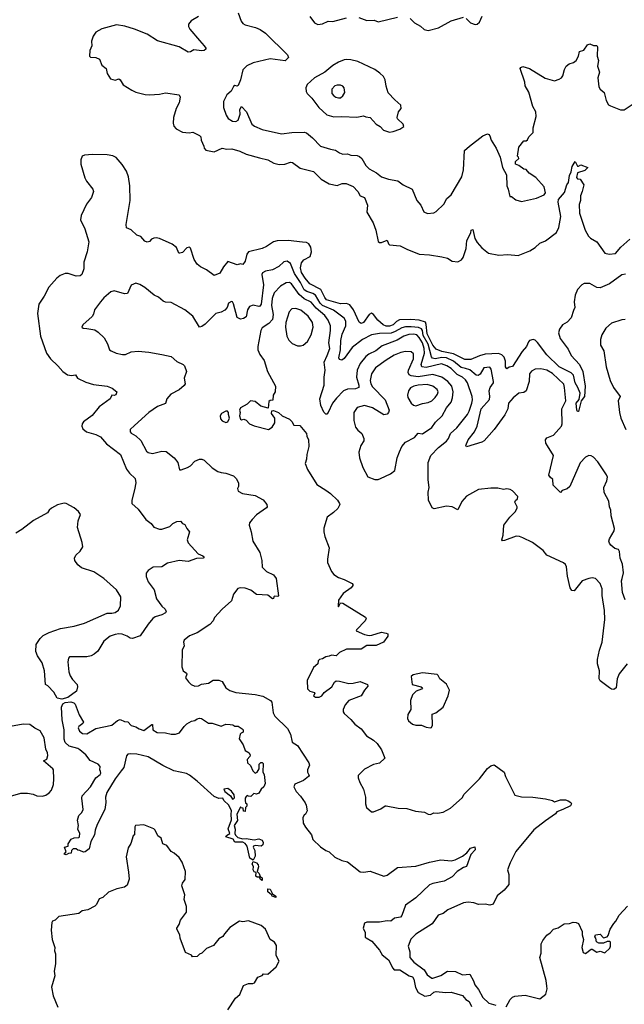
# Model space of a CAD drawing. Extents: x 2057697 to 2160550, y 827490 to 1016834.
# Tile 494 of 509: x 2119535 to 2124847, y 999395 to 1008045. Entities that reach past the tile are written whole.
import ezdxf

# ---------------------------------------------------------------- set-up
doc = ezdxf.new("R2010")
doc.units = 0

msp = doc.modelspace()

# ---------------------------------------------------------------- linework, layer by layer
at = {"layer": '0CON20XD'}
for points in [[(2121106.9, 1008073.1), (2121042, 1008035), (2121018.8, 1008005), (2121018, 1007985), (2121030.3, 1007960.3), (2121115, 1007863.3), (2121156.7, 1007815), (2121170, 1007795), (2121170, 1007785), (2121157, 1007773), (2121135, 1007770), (2121065, 1007780), (2121035, 1007762.2), (2121015, 1007760.6), (2120935, 1007806.7), (2120745, 1007858.5), (2120655, 1007916.8), (2120545, 1007962.7), (2120458.1, 1007988.1), (2120385, 1007999.5), (2120256.4, 1007963.6), (2120205, 1007934), (2120179.7, 1007900.3), (2120165.6, 1007855), (2120168.1, 1007815), (2120152.5, 1007775), (2120149.2, 1007725), (2120156.7, 1007715), (2120205, 1007713.7), (2120237, 1007697), (2120257.5, 1007645), (2120293.8, 1007615), (2120302.6, 1007572.6), (2120333.7, 1007523.7), (2120374.3, 1007514.3), (2120405, 1007526), (2120418.1, 1007515), (2120445, 1007471.2), (2120520, 1007425), (2120555, 1007409.2), (2120638.3, 1007388.3), (2120675, 1007384.4), (2120765, 1007390), (2120815, 1007400.8), (2120937.5, 1007385), (2120946.2, 1007365), (2120935.8, 1007315), (2120911.4, 1007265), (2120887.1, 1007185), (2120883.1, 1007135), (2120889.7, 1007109.7), (2120910, 1007085), (2120965, 1007055.6), (2121025, 1007050.5), (2121055, 1007055.6), (2121115, 1007027.5), (2121126, 1007015), (2121130, 1006985), (2121153.3, 1006935), (2121156.7, 1006915), (2121169.3, 1006899.3), (2121244.4, 1006884.4), (2121315, 1006914.6), (2121355, 1006907.9), (2121399.4, 1006909.4), (2121469.3, 1006889.3), (2121525, 1006863.8), (2121642.2, 1006832.2), (2121715, 1006812.5), (2121768.8, 1006785), (2121815, 1006771.4), (2121865, 1006775.6), (2121915, 1006792.2), (2121931.3, 1006791.3), (2122000.6, 1006740.6), (2122115, 1006710), (2122185, 1006643.5), (2122252.7, 1006602.7), (2122323, 1006587), (2122367.5, 1006605), (2122404.4, 1006604.4), (2122465, 1006579.2), (2122505.3, 1006535.3), (2122525, 1006497.5), (2122565, 1006482.5), (2122590, 1006415), (2122584.3, 1006354.3), (2122640.9, 1006260.9), (2122664.3, 1006195), (2122683.8, 1006095), (2122695, 1006088), (2122715, 1006087.5), (2122765, 1006108), (2122774.3, 1006075), (2122785, 1006067.8), (2122878.9, 1006058.9), (2122935, 1006027.5), (2123045, 1005986), (2123135, 1005980.4), (2123245, 1005962.3), (2123295, 1005948.8), (2123335, 1005923.1), (2123385, 1005918), (2123415.5, 1005934.5), (2123430.8, 1005955), (2123458.1, 1006035), (2123463.1, 1006105), (2123497.6, 1006172.4), (2123500.6, 1006195), (2123515, 1006200.8), (2123535, 1006122.5), (2123555, 1006086.7), (2123595, 1006041.2), (2123655, 1005993.8), (2123745, 1005975.8), (2123825, 1005981.4), (2123915, 1005972.9), (2124016.8, 1006013.2), (2124065, 1006044), (2124105, 1006082), (2124155, 1006101.4), (2124252.2, 1006175), (2124270.3, 1006220.3), (2124289.7, 1006315), (2124267, 1006443), (2124270, 1006465), (2124322.5, 1006527.5), (2124340.8, 1006595), (2124355.8, 1006615), (2124364.4, 1006675), (2124380.7, 1006709.3), (2124387.7, 1006755), (2124415, 1006798.8), (2124435, 1006759.2), (2124445, 1006758.8), (2124465, 1006770.8), (2124527.5, 1006745), (2124499.1, 1006720.9), (2124435, 1006698.6), (2124427.5, 1006657.5), (2124435, 1006647.5), (2124460, 1006645), (2124490, 1006595), (2124476.7, 1006535), (2124461.7, 1006498.3), (2124462.5, 1006455), (2124451.7, 1006421.7), (2124452, 1006345), (2124504, 1006195), (2124532.7, 1006142.7), (2124550, 1006125), (2124605, 1006093.8), (2124675, 1005994), (2124715, 1005984.2), (2124768.5, 1005991.5), (2124815, 1006046.7), (2124894.2, 1006115.8)], [(2121455.6, 1008105), (2121480.7, 1008030.7), (2121495, 1008012), (2121515, 1007999.2), (2121606.6, 1007976.6), (2121647.4, 1007957.4), (2121693.8, 1007925), (2121886.7, 1007735), (2121896.1, 1007713.9), (2121866.1, 1007683.9), (2121735, 1007699.4), (2121585, 1007665.3), (2121531.6, 1007638.4), (2121495, 1007605.6), (2121475, 1007517.5), (2121453.6, 1007466.4), (2121445, 1007460), (2121425, 1007466), (2121412.6, 1007457.4), (2121394.3, 1007415.7), (2121356.2, 1007383.8), (2121325.7, 1007325), (2121324.4, 1007274.4), (2121350, 1007205), (2121367, 1007177), (2121405.8, 1007154.2), (2121435, 1007150.8), (2121455, 1007161.2), (2121471.1, 1007215), (2121468.1, 1007255), (2121485, 1007283.3), (2121526.9, 1007235), (2121575, 1007127.5), (2121598.3, 1007108.3), (2121665, 1007079.4), (2121835, 1007042.9), (2121925, 1007054.2), (2122034.4, 1007055.6), (2122055, 1007050), (2122108, 1007008), (2122176.7, 1006935), (2122265, 1006907.1), (2122309.7, 1006899.7), (2122345, 1006873.8), (2122373, 1006863), (2122415, 1006866.2), (2122445, 1006854), (2122501.3, 1006851.3), (2122522, 1006842), (2122542.5, 1006825), (2122577.1, 1006765), (2122605, 1006734.3), (2122670.7, 1006700.7), (2122712.5, 1006665), (2122775, 1006644.2), (2122857.9, 1006627.9), (2122905, 1006592.5), (2122982.5, 1006555), (2123025, 1006457.5), (2123060, 1006415), (2123087, 1006357), (2123117, 1006343), (2123175, 1006348.8), (2123195, 1006358.8), (2123260, 1006425), (2123288.8, 1006475), (2123326.2, 1006505), (2123418.6, 1006665), (2123435.5, 1006724.5), (2123442.5, 1006895), (2123486.1, 1006935), (2123605, 1007024.6), (2123645, 1007040.6), (2123657.1, 1007037.1), (2123665.8, 1007025), (2123677.3, 1006987.3), (2123720, 1006915), (2123756.4, 1006836.4), (2123776.7, 1006745), (2123813, 1006683), (2123816.2, 1006585), (2123826, 1006556), (2123841.7, 1006491.7), (2123855, 1006490), (2123895, 1006462.5), (2123945, 1006447.5), (2124075, 1006476.7), (2124142.5, 1006505), (2124153.3, 1006525), (2124143.3, 1006575), (2124069.5, 1006659.5), (2124012.5, 1006695), (2123985, 1006730), (2123965, 1006732.5), (2123920, 1006765), (2123890, 1006775), (2123891.7, 1006798.3), (2123920, 1006825), (2123918.3, 1006838.3), (2123910, 1006845), (2123920, 1006925), (2123965, 1006980), (2123985, 1006980), (2123995, 1006990), (2124006.7, 1007015), (2124046.7, 1007055), (2124047.5, 1007095), (2124072, 1007195), (2124070, 1007235), (2124042.7, 1007282.7), (2124006.9, 1007406.9), (2123976.2, 1007465), (2123972.5, 1007495), (2123933.3, 1007615), (2123936.4, 1007623.6), (2123955, 1007633.3), (2124015, 1007616), (2124150.3, 1007530.3), (2124235, 1007508.8), (2124275, 1007521.2), (2124295.5, 1007534.5), (2124307.9, 1007552.1), (2124321.7, 1007608.3), (2124335.8, 1007635), (2124363.9, 1007656.1), (2124400.7, 1007669.3), (2124424, 1007685), (2124444, 1007725), (2124452.5, 1007765), (2124492.3, 1007777.7), (2124523.8, 1007825), (2124545, 1007831.2), (2124575, 1007818.8), (2124605, 1007817.5), (2124612.5, 1007805), (2124608.8, 1007725), (2124621.2, 1007685), (2124612, 1007635), (2124628, 1007585), (2124614, 1007535), (2124623.8, 1007455), (2124633.8, 1007435), (2124668.8, 1007405), (2124686.1, 1007336.1), (2124707, 1007297), (2124725, 1007287.5), (2124813.6, 1007253.6), (2124845, 1007253.8), (2124943, 1007317)], [(2122084.1, 1008074.1), (2122125, 1008017.5), (2122155, 1008003.3), (2122195, 1008008.8), (2122245, 1008032), (2122285, 1008028.1), (2122405, 1008060.6)], [(2122515, 1008064), (2122585, 1008038.8), (2122650.7, 1008040.7), (2122685, 1008026.7), (2122855, 1008066)], [(2122965, 1008053.8), (2123005, 1008016.7), (2123055, 1007987.5), (2123087.7, 1007957.7), (2123125, 1007948.8), (2123215, 1007972), (2123325, 1008034), (2123435, 1008068)], [(2123458.8, 1008055), (2123495, 1008016.2), (2123537.7, 1008002.3), (2123555, 1008006.2), (2123575, 1008023.3), (2123597.5, 1008075)], [(2122785, 1007056.7), (2122815, 1007061.2), (2122875, 1007082), (2122911.2, 1007105), (2122905.5, 1007125.5), (2122853.6, 1007173.6), (2122850, 1007185), (2122863.3, 1007235), (2122887.5, 1007265), (2122882.5, 1007295), (2122830.5, 1007340.5), (2122773, 1007403), (2122755, 1007460), (2122746.7, 1007515), (2122730, 1007545), (2122700, 1007575), (2122655, 1007606), (2122505, 1007677.1), (2122443, 1007693), (2122405, 1007694.3), (2122385, 1007692), (2122335, 1007670.8), (2122287, 1007643), (2122216.7, 1007583.3), (2122126, 1007534), (2122062, 1007475), (2122050, 1007445), (2122052, 1007415), (2122062, 1007395), (2122102, 1007355), (2122161.9, 1007271.9), (2122235, 1007208.9), (2122295, 1007192.5), (2122365, 1007195.6), (2122497.7, 1007187.7), (2122555, 1007200), (2122575, 1007191.2), (2122615, 1007186.2), (2122667.9, 1007127.9), (2122703.3, 1007105), (2122730, 1007075), (2122785, 1007056.7)], [(2122335, 1007357.1), (2122355, 1007359.6), (2122373.5, 1007375), (2122390.5, 1007405), (2122385.6, 1007445), (2122375, 1007459.4), (2122355, 1007470.5), (2122325, 1007470.9), (2122305, 1007464.4), (2122277.8, 1007435), (2122278.9, 1007395), (2122294.3, 1007375), (2122312, 1007365), (2122335, 1007357.1)], [(2124401.4, 1005488.6), (2124379.6, 1005425), (2124345, 1005388.2), (2124303.8, 1005365), (2124277.7, 1005325), (2124269.7, 1005295), (2124284.7, 1005244.7), (2124355, 1005149.2), (2124381.5, 1005095), (2124454.1, 1005015), (2124483.5, 1004955), (2124504.1, 1004824.1), (2124497.5, 1004735), (2124466.7, 1004695), (2124445, 1004603.3), (2124435, 1004603.1), (2124430.9, 1004615), (2124423.4, 1004675), (2124450.6, 1004709.4), (2124458.6, 1004765), (2124439.6, 1004815), (2124415.8, 1004855), (2124401.8, 1004921.8), (2124381.2, 1004941.2), (2124275, 1004994.7), (2124165, 1005099.5), (2124085, 1005210), (2124065, 1005228), (2124045, 1005235.8), (2124015, 1005225.5), (2124004.7, 1005215.3), (2123986.7, 1005173.3), (2123950, 1005130), (2123865, 1004996.7), (2123835, 1004993.3), (2123815, 1004978.8), (2123803.8, 1004995), (2123803.5, 1005045), (2123791.2, 1005081.2), (2123771.4, 1005101.4), (2123742.1, 1005112.1), (2123625, 1005105.3), (2123575, 1005092.8), (2123499.4, 1005060.6), (2123445, 1005059.1), (2123345, 1005108.1), (2123245, 1005128.8), (2123195, 1005150.9), (2123165.1, 1005185), (2123115.1, 1005285), (2123107.1, 1005367.1), (2123098.9, 1005388.9), (2123045.7, 1005405.7), (2122970.2, 1005410.2), (2122872, 1005408), (2122845.5, 1005394.5), (2122815, 1005363.2), (2122785, 1005352), (2122755, 1005351.9), (2122728.6, 1005365), (2122681.2, 1005405), (2122645, 1005455.7), (2122625, 1005467.5), (2122605, 1005455.8), (2122555, 1005384.5), (2122534.5, 1005374.5), (2122517.4, 1005387.4), (2122469.2, 1005495), (2122435, 1005540.8), (2122405, 1005550.8), (2122355, 1005549.3), (2122231.8, 1005585), (2122215, 1005604.6), (2122179.8, 1005675), (2122085, 1005724.2), (2122042, 1005775), (2122011, 1005825), (2122002.7, 1005865), (2122011.8, 1005908.2), (2122032.9, 1005935), (2122087.5, 1005965), (2122100, 1006005), (2122092.5, 1006045), (2122075, 1006076.9), (2122055, 1006088.1), (2122019.6, 1006090.4), (2121895, 1006103.6), (2121798.5, 1006101.5), (2121765, 1006094.4), (2121705, 1006051.4), (2121666.7, 1006033.3), (2121544.7, 1006005.3), (2121530.7, 1005985), (2121515.3, 1005924.7), (2121495, 1005893.3), (2121475, 1005898.8), (2121445, 1005890.8), (2121365, 1005920.8), (2121325.7, 1005875), (2121295, 1005817.1), (2121245, 1005796.7), (2121177.4, 1005847.4), (2121122.4, 1005872.4), (2121095, 1005895.8), (2121067.7, 1005937.7), (2121036.9, 1006036.9), (2121025.9, 1006045.9), (2121005, 1006041.2), (2120965, 1006000), (2120942.3, 1005992.3), (2120932.5, 1005995), (2120912.3, 1006042.3), (2120875, 1006074), (2120765, 1006123.3), (2120735, 1006128.8), (2120715, 1006124), (2120694.5, 1006115.5), (2120675, 1006096.2), (2120655, 1006091.2), (2120635, 1006100), (2120598.7, 1006138.7), (2120565, 1006152), (2120515, 1006200), (2120474.3, 1006215), (2120471.9, 1006245), (2120506.7, 1006455), (2120502.9, 1006585), (2120490.4, 1006665), (2120472.2, 1006715), (2120435, 1006773.5), (2120381.9, 1006835), (2120355, 1006849.5), (2120305, 1006858.5), (2120175, 1006860.8), (2120105, 1006856), (2120083.8, 1006845), (2120071.2, 1006815), (2120072, 1006775), (2120106.2, 1006655), (2120121.5, 1006625), (2120176.6, 1006556.6), (2120184.5, 1006535), (2120166.9, 1006483.1), (2120122.5, 1006425), (2120074.2, 1006325.8), (2120070, 1006285), (2120108.3, 1006208.3), (2120143.3, 1006093.3), (2120128.8, 1006005), (2120099.2, 1005915), (2120100, 1005855), (2120080, 1005805), (2120066.4, 1005793.6), (2120030.3, 1005790.3), (2119960, 1005815), (2119935, 1005816.2), (2119891.7, 1005798.3), (2119861.2, 1005775), (2119790, 1005695), (2119750, 1005615), (2119704.5, 1005545), (2119690.9, 1005465), (2119718.6, 1005265), (2119771.4, 1005115), (2119805.7, 1005065), (2119871.4, 1005005), (2119915, 1004954), (2119955, 1004925.8), (2119991.7, 1004918.3), (2120025.8, 1004925.8), (2120044.4, 1004894.4), (2120115, 1004860.6), (2120185, 1004839.4), (2120305, 1004826.2), (2120348.5, 1004808.5), (2120388, 1004775), (2120380, 1004750), (2120365, 1004743.1), (2120345, 1004746.2), (2120330.8, 1004715), (2120235, 1004643.3), (2120172.6, 1004567.4), (2120095, 1004511.1), (2120083.6, 1004495), (2120080, 1004475), (2120091.2, 1004451.2), (2120122.9, 1004425), (2120205, 1004401.2), (2120245, 1004380.4), (2120298.4, 1004318.4), (2120420, 1004225), (2120474.5, 1004095), (2120500.4, 1004060.4), (2120548.6, 1004015), (2120555.6, 1003975), (2120544.2, 1003914.2), (2120520.7, 1003825), (2120521.8, 1003795), (2120575.5, 1003745), (2120644.5, 1003654.5), (2120689.5, 1003619.5), (2120715, 1003586.7), (2120765, 1003570), (2120785, 1003570), (2120855, 1003593.8), (2120881.5, 1003618.5), (2120915, 1003636.9), (2120948.3, 1003638.3), (2120965, 1003620), (2120985, 1003610), (2121002.5, 1003575), (2121026.7, 1003546.7), (2121007.5, 1003475), (2121015, 1003450), (2121103.3, 1003353.3), (2121145, 1003335.6), (2121156.2, 1003325), (2121147, 1003313), (2121089.7, 1003310.3), (2121015, 1003285.7), (2120935, 1003293.5), (2120835, 1003270.5), (2120785, 1003239.4), (2120707.5, 1003235), (2120665, 1003206), (2120647.3, 1003182.7), (2120645.6, 1003154.4), (2120665.3, 1003105), (2120715.7, 1003035.7), (2120736.1, 1002956.1), (2120782.6, 1002892.6), (2120812, 1002865), (2120821.2, 1002845), (2120817, 1002833), (2120783.3, 1002815), (2120725, 1002797.8), (2120705, 1002784.4), (2120665, 1002735.6), (2120595, 1002631.2), (2120525, 1002608.8), (2120505, 1002612.5), (2120480, 1002630), (2120436, 1002646), (2120405, 1002650.4), (2120373.8, 1002645), (2120330.8, 1002629.2), (2120275, 1002585.7), (2120221.7, 1002498.3), (2120190.1, 1002469.9), (2120162.5, 1002455), (2120125, 1002446.1), (2119973.9, 1002446.1), (2119962.9, 1002435), (2119957.5, 1002405), (2119968.4, 1002315), (2119979.9, 1002279.9), (2119998.5, 1002248.5), (2120040.8, 1002205), (2120043.1, 1002185), (2120035, 1002146.7), (2119959, 1002091), (2119905, 1002075.7), (2119865.3, 1002085.3), (2119835, 1002136), (2119781.7, 1002191.7), (2119761.2, 1002205), (2119751.9, 1002325), (2119733.4, 1002393.4), (2119693.1, 1002455), (2119678, 1002495), (2119680.6, 1002555), (2119715, 1002609.2), (2119742.5, 1002635), (2119795, 1002662.5), (2119894.7, 1002695.3), (2120015, 1002718), (2120105, 1002742.4), (2120305, 1002830.8), (2120345, 1002830), (2120375, 1002836.7), (2120403, 1002857), (2120420, 1002895), (2120422.5, 1002975), (2120386.7, 1003035), (2120275.3, 1003135.3), (2120186.2, 1003193.8), (2120079.1, 1003229.1), (2120046.8, 1003256.8), (2120020, 1003295), (2120018, 1003315), (2120029.1, 1003340.9), (2120068, 1003375), (2120090.8, 1003415), (2120085, 1003452.5), (2120043.8, 1003585), (2120048.6, 1003641.4), (2120069.3, 1003699.3), (2120053.3, 1003725), (2120015, 1003756.2), (2119945, 1003793.8), (2119925, 1003796.2), (2119868.3, 1003781.7), (2119815, 1003753.8), (2119795, 1003736.7), (2119778.8, 1003711.2), (2119655.6, 1003644.4), (2119554.1, 1003565.9), (2119502, 1003535)], [(2124855, 1002947.5), (2124832.4, 1003012.4), (2124823.6, 1003115), (2124827.8, 1003135), (2124838.5, 1003185), (2124830.3, 1003260.3), (2124810, 1003315), (2124803.7, 1003373.7), (2124795, 1003390), (2124765, 1003398), (2124729.1, 1003429.1), (2124716, 1003445), (2124710, 1003465), (2124715.7, 1003485), (2124756.9, 1003555), (2124760, 1003575), (2124730.9, 1003685), (2124729.4, 1003735), (2124717.1, 1003765), (2124710.9, 1003815), (2124669.8, 1003889.8), (2124667.8, 1003935), (2124694.3, 1003995), (2124698.9, 1004025), (2124691.5, 1004045), (2124615, 1004161.5), (2124575, 1004202.7), (2124555, 1004214.5), (2124535, 1004217.1), (2124505, 1004201.1), (2124459.3, 1004150.7), (2124367.4, 1003942.6), (2124345.7, 1003924.3), (2124302, 1003908), (2124285, 1003892.5), (2124263.6, 1003913.6), (2124221.2, 1003955), (2124219.4, 1004005), (2124195, 1004025.6), (2124183.9, 1004043.9), (2124225.8, 1004215), (2124170.7, 1004300.7), (2124158.6, 1004325), (2124154, 1004355), (2124165, 1004370), (2124225.9, 1004394.1), (2124295.5, 1004475), (2124300, 1004495), (2124298.6, 1004625), (2124332.9, 1004695), (2124322.7, 1004815), (2124315, 1004844), (2124215, 1004935.4), (2124165.8, 1004965), (2124115, 1004978.5), (2124063.3, 1004975), (2124032.2, 1004957.8), (2124014.4, 1004935), (2124011.1, 1004865), (2123985.6, 1004784.4), (2123965, 1004770), (2123920, 1004765), (2123871.7, 1004721.7), (2123829.2, 1004675), (2123823.1, 1004625), (2123796.3, 1004573.7), (2123702.9, 1004445), (2123615, 1004344.3), (2123595, 1004332.5), (2123461.2, 1004291.2), (2123455.5, 1004305), (2123475.5, 1004355), (2123532.2, 1004425), (2123554.4, 1004475), (2123588, 1004625), (2123662.9, 1004707.1), (2123665.8, 1004735), (2123658.8, 1004785), (2123668.4, 1004815), (2123696.6, 1004853.4), (2123698.6, 1004865), (2123678.2, 1004975), (2123665, 1004991.1), (2123613.3, 1004985), (2123579.4, 1004930.6), (2123561.9, 1004918.1), (2123545, 1004921.8), (2123488.4, 1004968.4), (2123451.3, 1004981.3), (2123415, 1004989.4), (2123345, 1005043.5), (2123285, 1005073.8), (2123245, 1005076), (2123185, 1005066.2), (2123161.2, 1005071.2), (2123153.2, 1005083.2), (2123122.7, 1005195), (2123081.1, 1005271.1), (2123073.1, 1005315), (2123065, 1005327.6), (2123039.7, 1005339.7), (2122975, 1005347.3), (2122925, 1005345.5), (2122893.3, 1005336.7), (2122835, 1005304.5), (2122798.4, 1005291.6), (2122695, 1005288.8), (2122625, 1005277.3), (2122546.4, 1005235), (2122455, 1005165.3), (2122385, 1005069.2), (2122365, 1005054), (2122345, 1005059.2), (2122339.6, 1005075), (2122354.8, 1005145), (2122358, 1005225), (2122369.1, 1005280.9), (2122399.8, 1005355), (2122399.7, 1005395), (2122385, 1005423.6), (2122291.5, 1005491.5), (2122194.6, 1005534.6), (2122173.6, 1005555), (2122134.6, 1005624.6), (2122110.3, 1005640.3), (2122057.1, 1005657.1), (2122035, 1005672.9), (2122003.4, 1005735), (2121948.7, 1005815), (2121915, 1005904), (2121885, 1005922.5), (2121855, 1005918.1), (2121812.6, 1005877.4), (2121755, 1005846.9), (2121695, 1005834.3), (2121668.3, 1005821.7), (2121663.9, 1005806.1), (2121676.1, 1005715), (2121657.5, 1005545), (2121645, 1005526.9), (2121636, 1005524), (2121585, 1005537.1), (2121555.4, 1005525), (2121537.5, 1005495), (2121525, 1005433.8), (2121500.5, 1005419.5)], [(2124858.3, 1005808.3), (2124825, 1005802.1), (2124716.1, 1005723.9), (2124635, 1005688.9), (2124605, 1005691.6), (2124545, 1005727.3), (2124495, 1005726.9), (2124475, 1005716.8), (2124436.2, 1005675), (2124416.5, 1005625), (2124407.2, 1005565), (2124413.6, 1005515), (2124401.4, 1005488.6)], [(2121500.5, 1005419.5), (2121475, 1005413.3), (2121445, 1005427.5), (2121415, 1005550), (2121405, 1005565.7), (2121395, 1005569.4), (2121370.5, 1005555), (2121357.5, 1005515), (2121338.3, 1005491.7), (2121305, 1005475.4), (2121257.1, 1005462.9), (2121165, 1005370.8), (2121135, 1005348), (2121115, 1005343.8), (2121055, 1005441.1), (2120985, 1005496), (2120865, 1005558.8), (2120815, 1005564.2), (2120795, 1005572.5), (2120755, 1005606), (2120716.7, 1005625), (2120635, 1005691.2), (2120589.7, 1005719.7), (2120555, 1005731.2), (2120515, 1005712.5), (2120482, 1005638), (2120455, 1005637.5), (2120365, 1005664.2), (2120335, 1005654.2), (2120275, 1005601.2), (2120245, 1005566.2), (2120192.5, 1005495), (2120183, 1005457), (2120173.2, 1005436.8), (2120090, 1005365), (2120080, 1005345), (2120093.6, 1005333.6), (2120125, 1005333.3), (2120195, 1005318.8), (2120225, 1005300), (2120278.8, 1005248.8), (2120307.9, 1005197.9), (2120323.8, 1005145), (2120340, 1005135), (2120384.3, 1005114.3), (2120437.3, 1005102.7), (2120465, 1005104.2), (2120515, 1005127.1), (2120575, 1005131.9), (2120670, 1005125), (2120785, 1005104.4), (2120866.2, 1005085), (2120915, 1005042), (2120972.5, 1005015), (2120983.9, 1005003.9), (2121000, 1004955), (2120980, 1004895), (2120988.8, 1004845), (2120979.5, 1004830.5), (2120935, 1004794), (2120863.3, 1004755), (2120826.7, 1004715), (2120815, 1004672.5), (2120745, 1004645.8), (2120671.2, 1004595), (2120545, 1004478.8), (2120506.4, 1004443.6), (2120506.2, 1004425), (2120515, 1004411.2), (2120555, 1004388), (2120598.3, 1004348.3), (2120650, 1004255), (2120665, 1004243.8), (2120703.1, 1004233.1), (2120784.4, 1004255.6), (2120821.2, 1004251.2), (2120893.8, 1004195), (2120925, 1004153.3), (2120940, 1004090), (2120955, 1004090), (2121010.3, 1004109.7), (2121035, 1004126), (2121075, 1004167.5), (2121115, 1004184.2), (2121135, 1004184), (2121155, 1004173.8), (2121225, 1004108), (2121275, 1004076.7), (2121305, 1004066.2), (2121345, 1004062), (2121415, 1004037.5), (2121437.5, 1004015), (2121457.5, 1003975), (2121457.5, 1003945), (2121450, 1003925), (2121454.1, 1003904.1), (2121492.1, 1003882.1), (2121605, 1003866.2), (2121675, 1003826), (2121706.7, 1003785), (2121710.8, 1003765), (2121705, 1003756.2), (2121615, 1003696.2), (2121576.7, 1003655), (2121553.9, 1003626.1), (2121550, 1003605), (2121570, 1003545), (2121583.3, 1003465), (2121643.8, 1003365), (2121663.8, 1003295), (2121666.2, 1003235), (2121705, 1003198), (2121765, 1003168.8), (2121788.8, 1003135), (2121808, 1002982), (2121803, 1002977), (2121775, 1002980), (2121767.5, 1002975), (2121765, 1002960), (2121755, 1002957.5), (2121715, 1002988), (2121615, 1002995.8), (2121565, 1003034.2), (2121515, 1003051.9), (2121475, 1003054.5), (2121451.8, 1003048.2), (2121415, 1002996.7), (2121395, 1002940), (2121313, 1002867), (2121247.7, 1002792.3), (2121233.8, 1002765), (2121205, 1002731.2), (2121095, 1002657.5), (2121027.9, 1002632.1), (2120980, 1002595), (2120973.3, 1002575), (2120980, 1002545), (2120963.8, 1002506.2), (2120960.7, 1002360.7), (2120972.5, 1002325), (2121001.2, 1002305), (2121003.8, 1002295), (2120993, 1002263), (2121017, 1002227), (2121043, 1002203), (2121075, 1002190), (2121105, 1002193.3), (2121133.9, 1002206.1), (2121194.1, 1002215.9), (2121235, 1002241.2), (2121285, 1002243.8), (2121315, 1002230), (2121346.6, 1002176.6), (2121381.4, 1002151.4), (2121435, 1002134.7), (2121605, 1002117.3), (2121672.7, 1002102.7), (2121739.2, 1002065), (2121749.5, 1002049.5), (2121762.9, 1001955), (2121775.6, 1001925.6), (2121889.1, 1001819.1), (2121915, 1001767.5), (2121928.8, 1001698.8), (2121975, 1001669.4), (2122076.7, 1001515), (2122082.5, 1001495), (2122063.1, 1001455), (2122062.7, 1001435), (2122079.1, 1001405), (2122073.1, 1001395), (2122029.1, 1001360.9), (2121952.4, 1001327.6), (2121944.2, 1001305), (2121964.5, 1001264.5), (2122003, 1001223), (2122044.2, 1001165), (2122052, 1001145), (2122060, 1001095), (2122047.5, 1001065), (2122033.6, 1001056.4), (2122023.3, 1001035), (2122026.1, 1000986.1), (2122045, 1000950), (2122100, 1000885), (2122111.7, 1000841.7), (2122177.6, 1000777.6), (2122225, 1000745.8), (2122253.3, 1000735), (2122305, 1000687.5), (2122365, 1000659.2), (2122415, 1000646), (2122525, 1000560), (2122555, 1000556), (2122615, 1000564), (2122735, 1000520.8), (2122765, 1000530), (2122854.2, 1000595.8), (2123015, 1000608.1), (2123135, 1000644.4), (2123234.1, 1000664.1), (2123325, 1000655.8), (2123360, 1000665), (2123426.2, 1000695), (2123463.3, 1000725), (2123495, 1000766), (2123535, 1000777.5), (2123537.5, 1000752.5), (2123498.1, 1000711.9), (2123460, 1000605), (2123435, 1000596.7), (2123379.3, 1000560.7), (2123333.8, 1000515), (2123263, 1000477), (2123165, 1000457.5), (2123135, 1000444.4), (2123015, 1000330.4), (2122925.6, 1000265), (2122892, 1000175), (2122879.4, 1000160.6), (2122829.1, 1000150.9), (2122795, 1000126), (2122765, 1000129.5), (2122697.3, 1000117.3), (2122585, 1000115.8), (2122565, 1000108.8), (2122554, 1000065), (2122570, 1000025), (2122570, 999985), (2122578.8, 999978.8), (2122628.3, 999948.3), (2122695, 999871.2), (2122719, 999829), (2122775, 999784.4), (2122812.2, 999712.2), (2122825, 999698.6), (2122875, 999696.4), (2122955.8, 999645), (2122985.6, 999635), (2122998, 999615), (2123011.2, 999541.2), (2123035, 999497.5), (2123095, 999467.1), (2123144.3, 999475), (2123175, 999500.9), (2123195, 999508.2), (2123275, 999498.7), (2123325, 999501.6), (2123425, 999471.5), (2123455, 999436.2), (2123485, 999419.5), (2123504, 999375)], [(2123955, 1003492), (2123925, 1003503.3), (2123896.1, 1003506.1), (2123795, 1003468.8), (2123777, 1003467), (2123770, 1003475), (2123783.3, 1003515), (2123788.8, 1003605), (2123841.2, 1003675), (2123889.2, 1003720.8), (2123906.4, 1003753.6), (2123906.7, 1003765), (2123885.5, 1003805), (2123890.4, 1003819.6), (2123910, 1003835), (2123911.2, 1003855), (2123865.9, 1003905.9), (2123845, 1003917.5), (2123815, 1003922.5), (2123785, 1003916.7), (2123735, 1003928.8), (2123675, 1003930), (2123565, 1003916.2), (2123461.7, 1003858.3), (2123419.1, 1003810.9), (2123385, 1003740), (2123335, 1003765.8), (2123285, 1003772), (2123176.4, 1003746.4), (2123160, 1003755), (2123127.5, 1003825), (2123124.4, 1003895), (2123133.5, 1003935), (2123122.9, 1004002.9), (2123124.6, 1004155.4), (2123148.1, 1004215), (2123215, 1004285.5), (2123285, 1004342.5), (2123302.9, 1004365), (2123321.3, 1004408.7), (2123375, 1004460.4), (2123467.9, 1004575), (2123485.4, 1004605), (2123506.7, 1004675), (2123513.1, 1004705), (2123510.6, 1004735), (2123468.2, 1004855), (2123452.3, 1004882.3), (2123425.6, 1004905), (2123379, 1004929), (2123325, 1004979.7), (2123287.1, 1005005), (2123240.7, 1005020.7), (2123105, 1004989.8), (2123067.8, 1004995), (2123063.2, 1005015), (2123091.3, 1005115), (2123087.4, 1005155), (2123073.3, 1005205), (2123045, 1005253.8), (2123025, 1005275.2), (2122995, 1005281.1), (2122955, 1005278.1), (2122911.1, 1005265), (2122850.8, 1005229.2), (2122720.3, 1005179.7), (2122665, 1005136.2), (2122602.9, 1005105), (2122576.5, 1005085), (2122527.5, 1005025), (2122500.8, 1004965), (2122493.3, 1004905), (2122515.4, 1004834.6), (2122514.3, 1004815), (2122485, 1004800.9), (2122415, 1004799.2), (2122379.4, 1004785), (2122318.8, 1004721.2), (2122284.8, 1004675.2), (2122246.6, 1004593.4), (2122235, 1004580), (2122225, 1004578), (2122206.4, 1004596.4), (2122180.5, 1004655), (2122171.8, 1004715), (2122210.8, 1004835), (2122208.8, 1004905), (2122217.6, 1004965), (2122210.5, 1005035), (2122236.3, 1005093.7), (2122260.5, 1005155), (2122251.8, 1005205), (2122267.2, 1005315), (2122264.6, 1005355), (2122246.5, 1005405), (2122216, 1005445), (2122140.2, 1005510.2), (2122095, 1005562.1), (2122035, 1005592.5), (2121990.4, 1005630.4), (2121923.6, 1005725), (2121905, 1005735.3), (2121875, 1005731.8), (2121827.3, 1005705), (2121770.3, 1005645), (2121753.9, 1005595), (2121747.2, 1005535), (2121761.1, 1005455), (2121755, 1005412), (2121725, 1005375.6), (2121665, 1005337.1), (2121654.4, 1005315), (2121628.8, 1005175), (2121628.8, 1005145), (2121645, 1005102.5), (2121681.7, 1005051.7), (2121712.5, 1004955), (2121782.5, 1004825), (2121780, 1004775), (2121763, 1004747), (2121758.3, 1004701.7), (2121735, 1004700), (2121725, 1004690), (2121717.5, 1004632.5), (2121655, 1004650), (2121605, 1004690), (2121563.9, 1004696.1), (2121535, 1004666.7), (2121474.3, 1004635), (2121467.1, 1004615), (2121471.9, 1004595), (2121465.6, 1004565), (2121474.6, 1004534.6), (2121485, 1004530), (2121505, 1004536.2), (2121525.7, 1004525.7), (2121553.1, 1004493.1), (2121595, 1004476.2), (2121720, 1004445), (2121752.5, 1004465), (2121777, 1004503), (2121777.5, 1004545), (2121747.5, 1004585), (2121751.7, 1004608.3), (2121765, 1004612.5), (2121810, 1004595), (2121840, 1004565), (2121905.8, 1004535.8), (2121927.5, 1004515), (2121945, 1004482.5), (2121995, 1004480), (2122055, 1004410), (2122057.5, 1004385), (2122072.5, 1004355), (2122076.2, 1004295), (2122056.7, 1004225), (2122055.9, 1004184.1), (2122043.8, 1004145), (2122062.7, 1004092.7), (2122145, 1003960), (2122225, 1003911.2), (2122265, 1003883.8), (2122326.7, 1003825), (2122345.9, 1003795.9), (2122346.7, 1003785), (2122329.3, 1003750.7), (2122292.5, 1003715), (2122236.7, 1003675), (2122207, 1003577), (2122206.7, 1003545), (2122216.2, 1003505), (2122254.3, 1003405), (2122239.2, 1003305), (2122240, 1003275), (2122275, 1003197.5), (2122295, 1003170), (2122335, 1003143.3), (2122385.9, 1003125.9), (2122455, 1003092.5), (2122463, 1003083), (2122463.3, 1003075), (2122446, 1003055), (2122377.1, 1003005), (2122335, 1002945.8), (2122332.5, 1002895), (2122335, 1002887.5), (2122355, 1002922.5), (2122375, 1002920), (2122573.3, 1002795), (2122580, 1002785), (2122571.2, 1002765), (2122493.3, 1002685), (2122492.5, 1002675), (2122565, 1002642.5), (2122604.6, 1002635.4), (2122628.8, 1002638.8), (2122715, 1002663.3), (2122755, 1002656.2), (2122768.3, 1002648.3), (2122770.7, 1002629.3), (2122732.5, 1002575), (2122667, 1002547), (2122585, 1002546), (2122535, 1002515.8), (2122405, 1002514), (2122345, 1002486), (2122315, 1002456), (2122275, 1002461.2), (2122255, 1002452), (2122225, 1002448.8), (2122195, 1002430), (2122170, 1002425), (2122158.3, 1002411.7), (2122153.3, 1002385), (2122117.5, 1002355), (2122061.7, 1002238.3), (2122062.9, 1002165), (2122085, 1002145.4), (2122124, 1002135), (2122128.8, 1002125), (2122116.7, 1002105), (2122135, 1002094), (2122165, 1002092.2), (2122190, 1002105), (2122210.8, 1002135), (2122278, 1002185), (2122302, 1002225), (2122315, 1002236), (2122345, 1002234.2), (2122426.8, 1002213.2), (2122464.5, 1002215.5), (2122525, 1002230), (2122590, 1002205), (2122595, 1002190), (2122563.9, 1002156.1), (2122535, 1002106), (2122427.5, 1002065), (2122394.4, 1002025), (2122377.1, 1001985), (2122375.8, 1001965), (2122385, 1001950), (2122445, 1001897.5), (2122478.6, 1001855), (2122535.7, 1001815), (2122582.5, 1001752.5), (2122645, 1001714.5), (2122676.9, 1001685), (2122715, 1001631.2), (2122742.5, 1001557.5), (2122696.1, 1001513.9), (2122645, 1001502.5), (2122565, 1001460), (2122510, 1001405), (2122510, 1001385), (2122522.5, 1001345), (2122556.7, 1001285), (2122573.3, 1001215), (2122573, 1001157), (2122583.3, 1001125), (2122627, 1001087), (2122645, 1001086.7), (2122707, 1001113), (2122745, 1001137.5), (2122755, 1001137.5), (2122859.3, 1001119.3), (2122935, 1001116), (2123011.7, 1001091.7), (2123092.3, 1001082.3), (2123125, 1001066.2), (2123145, 1001063.3), (2123175, 1001076.2), (2123205, 1001073.3), (2123255, 1001083.3), (2123320.5, 1001119.5), (2123421.2, 1001208.8), (2123439.2, 1001240.8), (2123576, 1001375), (2123644.5, 1001465.5), (2123675, 1001488.8), (2123705, 1001497.5), (2123792, 1001435), (2123802, 1001395), (2123885, 1001233.3), (2123945, 1001216.7), (2124043.9, 1001216.1), (2124155, 1001201.2), (2124216.4, 1001186.4), (2124235, 1001172.5), (2124285, 1001192), (2124330.7, 1001190.7), (2124355, 1001182.5), (2124376.4, 1001166.4), (2124382.5, 1001155), (2124375, 1001140), (2124306.7, 1001105), (2124255, 1001086.7), (2124242.3, 1001067.7), (2124155, 1001007.5), (2124052.8, 1000927.2), (2123893.4, 1000736.6), (2123845, 1000638.8), (2123821.9, 1000575), (2123831.9, 1000535), (2123833.6, 1000446.4), (2123791.4, 1000398.6), (2123731.4, 1000348.6), (2123695.8, 1000275), (2123665, 1000265.5), (2123625, 1000274.3), (2123565, 1000271.9), (2123525, 1000287.3), (2123475, 1000292.2), (2123434.7, 1000285.3), (2123296.2, 1000223.8), (2123255, 1000193.1), (2123212.8, 1000177.2), (2123157.5, 1000102.5), (2123015, 1000011.4), (2122971.7, 999968.3), (2122948.6, 999905), (2122962.9, 999855), (2122963.3, 999805), (2122997.1, 999765), (2123088.7, 999698.7), (2123114.6, 999654.6), (2123154.7, 999624.7), (2123165, 999623.9), (2123235, 999648.1), (2123295, 999686.4), (2123363.8, 999683.8), (2123425, 999654.3), (2123488.6, 999658.6), (2123521.7, 999601.7), (2123533.8, 999565), (2123566.5, 999525), (2123605, 999455.7), (2123656, 999405), (2123717.7, 999387.7)], [(2122001.7, 1005178.3), (2122025, 1005184.2), (2122065, 1005217.5), (2122095.4, 1005275), (2122114, 1005345), (2122107.7, 1005385), (2122070.4, 1005440.4), (2122005, 1005493.3), (2121962.1, 1005507.9), (2121926, 1005504), (2121902.1, 1005477.9), (2121874.6, 1005385.4), (2121871.5, 1005345), (2121882.5, 1005265), (2121898.6, 1005228.6), (2121928.9, 1005198.9), (2121975, 1005180.6), (2122001.7, 1005178.3)], [(2124855, 1005410), (2124825, 1005407.5), (2124735, 1005380), (2124684.2, 1005335.8), (2124650, 1005275), (2124636.4, 1005236.4), (2124638, 1005185), (2124666, 1005135), (2124687.5, 1004995), (2124721.9, 1004875), (2124751.9, 1004815), (2124809.2, 1004735), (2124792.9, 1004695), (2124804.5, 1004595), (2124817.5, 1004545), (2124859.2, 1004445)], [(2122685, 1004006), (2122705, 1004014), (2122794.2, 1004055.8), (2122830, 1004085), (2122850.8, 1004195), (2122870.6, 1004249.4), (2122893.8, 1004295), (2122925, 1004333.3), (2123005, 1004374), (2123035, 1004412), (2123075, 1004406.7), (2123155, 1004462.5), (2123189.6, 1004510.4), (2123246.9, 1004565), (2123285.6, 1004635), (2123324.7, 1004685.3), (2123338, 1004722), (2123343.9, 1004775), (2123330.9, 1004825), (2123297.8, 1004865), (2123242.9, 1004902.9), (2123165, 1004927), (2123035, 1004906.6), (2122975, 1004914.8), (2122958.2, 1004925), (2122949.5, 1004945), (2122950.2, 1004965), (2122993.5, 1005065), (2122995, 1005109.2), (2122975, 1005125.5), (2122925, 1005128.5), (2122885, 1005120.8), (2122825, 1005096.9), (2122755.6, 1005055), (2122660.9, 1004985), (2122625.6, 1004934.4), (2122613.8, 1004876.2), (2122618.9, 1004845), (2122635, 1004820), (2122745.3, 1004705.3), (2122780, 1004615), (2122776, 1004595), (2122765, 1004580), (2122735, 1004572), (2122634.4, 1004635), (2122565.4, 1004654.6), (2122501.2, 1004638.8), (2122470.6, 1004595), (2122471.9, 1004525), (2122486.2, 1004465), (2122507.3, 1004437.3), (2122540.5, 1004410.5), (2122557.5, 1004365), (2122557.5, 1004345), (2122531.4, 1004305), (2122514.3, 1004245), (2122520, 1004195), (2122550.3, 1004110.3), (2122595, 1004030), (2122655, 1004006.2), (2122685, 1004006)], [(2123015, 1004653.8), (2123075, 1004672.9), (2123125, 1004680.4), (2123155.5, 1004695), (2123185.6, 1004724.4), (2123206.1, 1004755), (2123211.3, 1004775), (2123203.2, 1004795), (2123165, 1004825.3), (2123115, 1004839.5), (2123035, 1004833.6), (2122998, 1004825), (2122969.5, 1004810.5), (2122950, 1004785), (2122942, 1004745), (2122944.2, 1004725), (2122974.7, 1004674.7), (2122995, 1004657.5), (2123015, 1004653.8)], [(2121345, 1004507.5), (2121365, 1004513.3), (2121379.2, 1004545), (2121368.8, 1004575), (2121370, 1004595), (2121360, 1004605), (2121345, 1004606.2), (2121307.5, 1004585), (2121297.5, 1004565), (2121298.3, 1004538.3), (2121315, 1004520), (2121345, 1004507.5)], [(2124873.3, 1002385), (2124801.3, 1002298.7), (2124782.9, 1002255), (2124774.1, 1002175.9), (2124755, 1002160), (2124735, 1002163.8), (2124715.8, 1002175.8), (2124636.1, 1002236.1), (2124626.2, 1002255), (2124628, 1002325), (2124610.8, 1002385), (2124611.4, 1002425), (2124627.5, 1002505), (2124651.4, 1002575), (2124675.6, 1002775), (2124673.6, 1002853.6), (2124651.9, 1002985), (2124652.9, 1003045), (2124635, 1003092.5), (2124592.5, 1003135), (2124565, 1003140.8), (2124535, 1003137.1), (2124476.2, 1003115), (2124405, 1003026.7), (2124385, 1003028.8), (2124371.1, 1003055), (2124347.6, 1003157.6), (2124339.2, 1003239.2), (2124329.3, 1003259.3), (2124313.6, 1003273.6), (2124165, 1003339.2), (2124132.7, 1003382.7), (2124041.7, 1003451.7), (2123955, 1003492)], [(2123145, 1001823.3), (2123153, 1001827), (2123163, 1001847), (2123157.5, 1001942.5), (2123192.5, 1001955), (2123256.1, 1002003.9), (2123300, 1002105), (2123310, 1002155), (2123285, 1002206.7), (2123226.2, 1002255), (2123212.6, 1002282.6), (2123201.5, 1002291.5), (2123075, 1002307.5), (2122991.1, 1002288.9), (2122973.3, 1002275), (2122983.3, 1002205), (2123063.4, 1002183.4), (2123074.2, 1002175), (2123065, 1002162.2), (2123018.8, 1002145), (2122986.1, 1002113.9), (2122970, 1002065), (2122972.5, 1001985), (2122945, 1001940), (2122943.3, 1001905), (2122950, 1001885), (2122985, 1001856.2), (2123015, 1001846.2), (2123065, 1001846), (2123105, 1001828.8), (2123145, 1001823.3)], [(2121585, 1000660), (2121558.3, 1000678.3), (2121533.2, 1000783.2), (2121515, 1000808), (2121495, 1000818), (2121425, 1000820), (2121410, 1000845), (2121347.5, 1000865), (2121352.3, 1000877.7), (2121380, 1000895), (2121366.7, 1000936.7), (2121396, 1001015), (2121392, 1001065), (2121397.5, 1001095), (2121371.2, 1001145), (2121327.5, 1001185), (2121320, 1001205), (2121285, 1001203.3), (2121245, 1001220), (2121095.6, 1001355.6), (2121027.2, 1001407.2), (2121001.4, 1001421.4), (2120890, 1001445), (2120793.2, 1001493.2), (2120665, 1001567.8), (2120565, 1001591.1), (2120505, 1001595.6), (2120485, 1001592), (2120472.6, 1001577.4), (2120450.4, 1001475), (2120425.6, 1001445), (2120374.6, 1001375.4), (2120300.5, 1001255), (2120290.5, 1001215), (2120291.7, 1001168.3), (2120283.8, 1001105), (2120216.7, 1000975), (2120198.8, 1000925), (2120192, 1000885), (2120161.2, 1000825), (2120145, 1000760), (2120110, 1000735), (2120095, 1000732.5), (2120065, 1000747.5), (2120045, 1000750), (2120031.7, 1000761.7), (2120005, 1000761.2), (2119990, 1000745), (2119986.7, 1000723.3), (2119965, 1000720), (2119945, 1000707.5), (2119927.5, 1000715), (2119942.5, 1000735), (2119930, 1000775), (2119960, 1000785), (2119960, 1000805), (2119986.2, 1000845), (2120015, 1000858), (2120055, 1000860), (2120060, 1000865), (2120062.5, 1000895), (2120047.5, 1000935), (2120052.5, 1000965), (2120043, 1001013), (2120055, 1001052.5), (2120080.8, 1001079.2), (2120092, 1001105), (2120081.8, 1001205), (2120085.6, 1001225), (2120157.1, 1001305), (2120203.1, 1001385), (2120242.5, 1001415), (2120248.1, 1001425), (2120245, 1001441.2), (2120240, 1001455), (2120242.5, 1001485), (2120225, 1001504.2), (2120155, 1001537.5), (2120116.7, 1001586.7), (2120065, 1001630), (2120045, 1001641.8), (2119971.4, 1001661.4), (2119934.7, 1001695), (2119924.8, 1001725), (2119925.2, 1001805.2), (2119909.1, 1001895), (2119903.9, 1002005), (2119914, 1002036), (2119933.9, 1002046.1), (2119985, 1002052.1), (2120012.4, 1002042.4), (2120022.4, 1002032.4), (2120058.1, 1001938.1), (2120096.2, 1001875), (2120089.5, 1001860.5), (2120055, 1001836.2), (2120050, 1001825), (2120061.9, 1001795), (2120086.7, 1001775), (2120125, 1001770), (2120205, 1001817.5), (2120345, 1001847.5), (2120395, 1001887.5), (2120418.3, 1001898.3), (2120455, 1001880), (2120485, 1001876.7), (2120513.9, 1001843.9), (2120555, 1001833.3), (2120583.6, 1001813.6), (2120625, 1001800), (2120695, 1001853.8), (2120703, 1001853), (2120706.2, 1001806.2), (2120743, 1001783), (2120815, 1001780), (2120865, 1001766.7), (2120905, 1001767.5), (2120939.5, 1001780.5), (2120980, 1001835), (2121005, 1001857.5), (2121045, 1001882.9), (2121075, 1001888.8), (2121095, 1001903.8), (2121115, 1001909.2), (2121132.5, 1001905), (2121193.6, 1001863.6), (2121225, 1001863.8), (2121305, 1001837.5), (2121345, 1001856.2), (2121385, 1001853.3), (2121408.8, 1001848.8), (2121425, 1001837.5), (2121455, 1001838.8), (2121490, 1001815), (2121500, 1001805), (2121500, 1001785), (2121481.7, 1001778.3), (2121473, 1001767), (2121463, 1001727), (2121500, 1001675), (2121517.5, 1001625), (2121550, 1001605), (2121560, 1001585), (2121558.3, 1001571.7), (2121532.5, 1001545), (2121537.5, 1001515), (2121563, 1001493), (2121583.3, 1001445), (2121605, 1001426.7), (2121622.5, 1001435), (2121640, 1001465), (2121640, 1001505), (2121655, 1001520), (2121665, 1001520), (2121675, 1001510), (2121672.5, 1001435), (2121682.5, 1001415), (2121693.3, 1001335), (2121680, 1001305), (2121657.5, 1001285), (2121635, 1001250), (2121615, 1001242.5), (2121593, 1001247), (2121565, 1001220), (2121543, 1001223), (2121535, 1001230), (2121525, 1001220), (2121517.5, 1001205), (2121517.5, 1001185), (2121520, 1001165), (2121530, 1001155), (2121530, 1001135), (2121520, 1001125), (2121515, 1001090), (2121501.7, 1001091.7), (2121498.3, 1001118.3), (2121481.7, 1001121.7), (2121475, 1001130), (2121465, 1001110), (2121443.3, 1001066.7), (2121449.2, 1001010.8), (2121420, 1000965), (2121427.5, 1000935), (2121424, 1000895), (2121431.9, 1000881.9), (2121451.2, 1000861.2), (2121495, 1000848), (2121525, 1000851.2), (2121595, 1000840), (2121635, 1000850), (2121665, 1000837.5), (2121673.3, 1000815), (2121670, 1000795), (2121656.4, 1000783.6), (2121605, 1000790), (2121590, 1000785), (2121587.5, 1000775), (2121602.5, 1000745), (2121603.3, 1000695), (2121585, 1000660)], [(2119385, 1001203.8), (2119545, 1001250), (2119605, 1001248.8), (2119655, 1001240), (2119685, 1001226.7), (2119735, 1001222.5), (2119765, 1001232.5), (2119795, 1001253.8), (2119813.8, 1001275), (2119832.5, 1001325), (2119836.2, 1001375), (2119831.2, 1001455), (2119826, 1001465), (2119743.3, 1001535), (2119772.9, 1001547.1), (2119781.2, 1001581.2), (2119780, 1001605), (2119765.8, 1001635.8), (2119750, 1001735), (2119715, 1001798.8), (2119669.5, 1001819.5), (2119625, 1001853.8), (2119565, 1001856), (2119455.9, 1001834.1)], [(2121405, 1001197.5), (2121415, 1001200), (2121421.7, 1001208.3), (2121420, 1001235), (2121395, 1001267.5), (2121365, 1001290), (2121330, 1001285), (2121337.5, 1001265), (2121386.7, 1001226.7), (2121405, 1001197.5)], [(2121363, 999347), (2121431.2, 999448.8), (2121468.1, 999481.9), (2121500.6, 999559.4), (2121545, 999578.8), (2121582.3, 999577.7), (2121597, 999583), (2121628, 999632), (2121665, 999647.5), (2121678.3, 999661.7), (2121715, 999658.8), (2121788, 999725), (2121815.8, 999775), (2121788.8, 999825), (2121792.3, 999912.3), (2121775, 999940), (2121750, 999955), (2121736.7, 999965), (2121693.8, 1000055), (2121657.6, 1000087.6), (2121545, 1000128.8), (2121495, 1000120), (2121465, 1000124), (2121380.3, 1000069.7), (2121333.3, 1000015), (2121319.7, 999990.3), (2121285, 999970), (2121238.8, 999911.2), (2121175, 999886.2), (2121135.7, 999844.3), (2121113.9, 999836.1), (2121095, 999813.8), (2121053, 999813), (2121045, 999827.5), (2120990.7, 999850.7), (2120943.8, 999975), (2120942.5, 1000005), (2120916.7, 1000055), (2120916.7, 1000065), (2120936.2, 1000095), (2120946.7, 1000135), (2121000, 1000205), (2121001.2, 1000255), (2120980, 1000315), (2120986.4, 1000356.4), (2120960, 1000435), (2120965, 1000460), (2120988.3, 1000491.7), (2120990.7, 1000560.7), (2120963.6, 1000643.6), (2120936.7, 1000685), (2120893.8, 1000723.8), (2120867, 1000737), (2120829.3, 1000789.3), (2120793.6, 1000803.6), (2120777.5, 1000855), (2120750, 1000875), (2120726.1, 1000926.1), (2120715, 1000937.5), (2120625, 1000972.5), (2120553.6, 1000966.4), (2120547, 1000953), (2120542.5, 1000885), (2120533.3, 1000875), (2120511.7, 1000808.3), (2120489.5, 1000770.5), (2120470.5, 1000689.5), (2120492.5, 1000555), (2120496.2, 1000495), (2120478.3, 1000441.7), (2120455.8, 1000424.2), (2120389.5, 1000410.5), (2120315, 1000381.2), (2120265.6, 1000334.4), (2120235, 1000321.2), (2120208.9, 1000271.1), (2120195, 1000256.2), (2120135, 1000226.2), (2120084.4, 1000215.6), (2120055, 1000193.8), (2119880, 1000165), (2119846.7, 1000135), (2119823.3, 1000125), (2119816.7, 1000115), (2119813.3, 1000045), (2119822, 999965), (2119843.8, 999895), (2119842, 999865), (2119849.4, 999839.4), (2119850.3, 999749.7), (2119839.2, 999685), (2119844, 999645), (2119816, 999545), (2119829.5, 999469.5), (2119870.5, 999370.5)], [(2121665, 1000482.5), (2121651.7, 1000491.7), (2121642.5, 1000512.5), (2121621.7, 1000511.7), (2121609.3, 1000519.3), (2121611.7, 1000551.7), (2121595, 1000560), (2121586.2, 1000575), (2121588, 1000605), (2121576.7, 1000625), (2121585, 1000650), (2121617.1, 1000637.1), (2121630.7, 1000620.7), (2121633.6, 1000603.6), (2121622.5, 1000562.5), (2121640, 1000545), (2121647, 1000517), (2121666.2, 1000505), (2121665, 1000482.5)], [(2121785, 1000333.3), (2121754, 1000344), (2121747, 1000357), (2121715, 1000382.5), (2121715, 1000410), (2121735.7, 1000405.7), (2121755.8, 1000365.8), (2121786, 1000345), (2121785, 1000333.3)], [(2123807.9, 999372.1), (2123845, 999435.8), (2123865, 999458), (2123885, 999465.8), (2123975, 999474.4), (2124105, 999444), (2124158.8, 999485), (2124167.9, 999532.1), (2124165.5, 999555.5), (2124160.6, 999605), (2124105.6, 999805), (2124115.7, 999845), (2124117.5, 999925), (2124130.8, 999955), (2124167.3, 1000002.7), (2124197, 1000023), (2124225, 1000054), (2124265, 1000066.2), (2124318.3, 1000101.7), (2124365, 1000106.2), (2124396.4, 1000116.4), (2124423.9, 1000113.9), (2124443.6, 1000103.6), (2124476.7, 1000035), (2124476.7, 1000005), (2124488.8, 999965), (2124473.8, 999895), (2124485, 999850), (2124505, 999842.5), (2124555, 999880), (2124565, 999880), (2124605, 999852.5), (2124635, 999862.5), (2124675, 999847.5), (2124720.7, 999889.3), (2124726.7, 999905), (2124725, 999940), (2124716.4, 999946.4), (2124695, 999947.5), (2124665, 999932.5), (2124623.3, 999933.3), (2124602.5, 999945), (2124597, 999977), (2124588.3, 999988.3), (2124592.5, 1000005), (2124635, 1000010), (2124665, 999980), (2124695, 999987.5), (2124705, 1000000), (2124722.5, 1000055), (2124753.9, 1000106.1), (2124772.5, 1000125), (2124801.7, 1000178.3), (2124875, 1000257.5)]]:
    msp.add_lwpolyline(points, dxfattribs=at)

doc.saveas('drawing.dxf')
